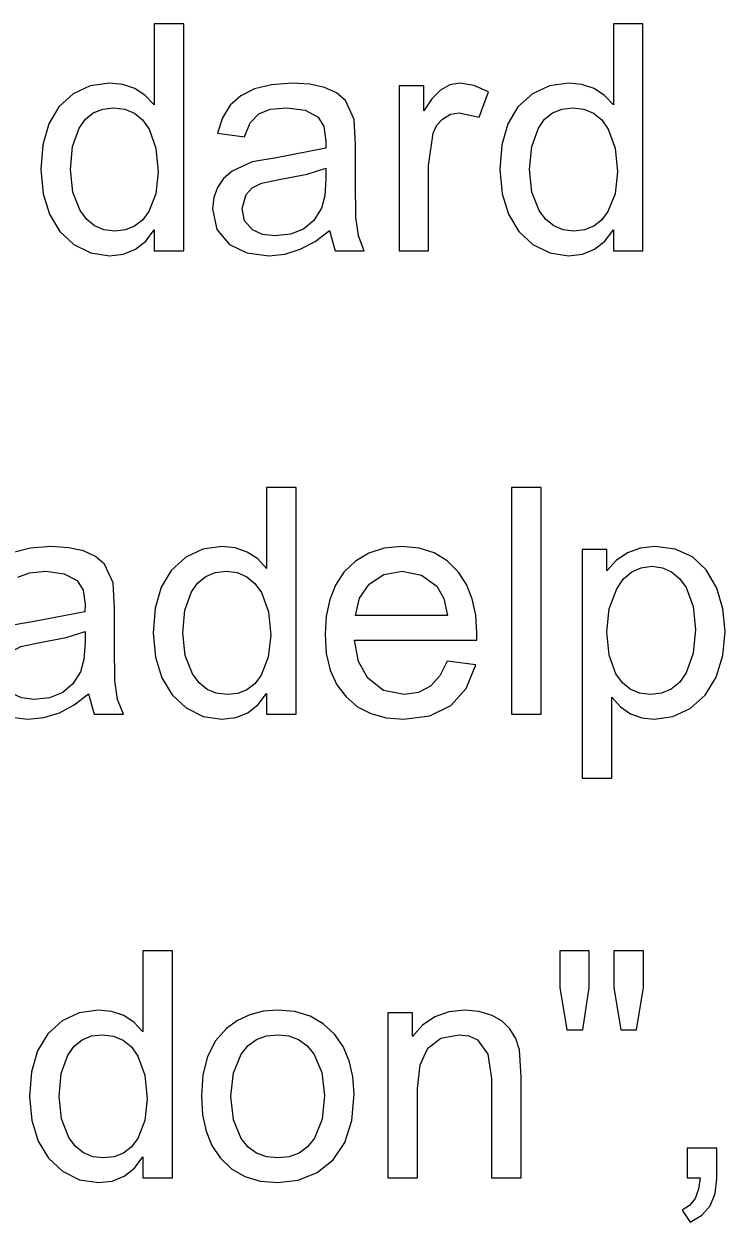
# Model space of a CAD drawing. Extents: x 1001568 to 1002149, y 1840825 to 1841423.
# Drawn here: x 1001896.475 to 1001897.484, y 1841266.6 to 1841268.324 of the extents above; entities that cross this region are included whole.
import ezdxf

# ---------------------------------------------------------------- set-up
doc = ezdxf.new("R2010")
doc.units = 0
doc.layers.add('SIGNS', color=7, linetype='Continuous')

msp = doc.modelspace()

# ---------------------------------------------------------------- linework, layer by layer
at = {"layer": 'SIGNS'}
for points in [[(1001896.6625, 1841267.9976), (1001896.7051, 1841267.9976), (1001896.7051, 1841268.3238), (1001896.6625, 1841268.3238), (1001896.6625, 1841268.2074), (1001896.6497, 1841268.221), (1001896.6347, 1841268.2309), (1001896.6174, 1841268.2368), (1001896.5982, 1841268.2387), (1001896.5706, 1841268.2348), (1001896.5461, 1841268.2233), (1001896.5254, 1841268.2046), (1001896.5108, 1841268.1802), (1001896.5021, 1841268.1501), (1001896.4994, 1841268.1144), (1001896.5026, 1841268.0797), (1001896.5118, 1841268.05), (1001896.5267, 1841268.0255), (1001896.5468, 1841268.0068), (1001896.5712, 1841267.9944), (1001896.5983, 1841267.9905), (1001896.6182, 1841267.9929), (1001896.6356, 1841267.9998), (1001896.6504, 1841268.0113), (1001896.6625, 1841268.0275), (1001896.6625, 1841267.9976)], [(1001897.3231, 1841267.9976), (1001897.3657, 1841267.9976), (1001897.3657, 1841268.3238), (1001897.3231, 1841268.3238), (1001897.3231, 1841268.2074), (1001897.3102, 1841268.221), (1001897.2953, 1841268.2309), (1001897.278, 1841268.2368), (1001897.2587, 1841268.2387), (1001897.2311, 1841268.2348), (1001897.2066, 1841268.2233), (1001897.1859, 1841268.2046), (1001897.1714, 1841268.1802), (1001897.1627, 1841268.1501), (1001897.16, 1841268.1144), (1001897.1632, 1841268.0797), (1001897.1724, 1841268.05), (1001897.1872, 1841268.0255), (1001897.2074, 1841268.0068), (1001897.2318, 1841267.9944), (1001897.2588, 1841267.9905), (1001897.2788, 1841267.9929), (1001897.2962, 1841267.9998), (1001897.3109, 1841268.0113), (1001897.3231, 1841268.0275), (1001897.3231, 1841267.9976)], [(1001896.9148, 1841268.0268), (1001896.9228, 1841267.9976), (1001896.9648, 1841267.9976), (1001896.9564, 1841268.019), (1001896.9524, 1841268.0458), (1001896.9522, 1841268.0965), (1001896.9522, 1841268.1498), (1001896.9502, 1841268.1865), (1001896.9377, 1841268.2137), (1001896.9248, 1841268.2247), (1001896.9076, 1841268.2325), (1001896.8862, 1841268.2372), (1001896.8604, 1841268.2387), (1001896.8312, 1841268.2365), (1001896.8066, 1841268.2304), (1001896.7872, 1841268.2206), (1001896.7719, 1841268.2068), (1001896.7606, 1841268.1889), (1001896.7534, 1841268.1669), (1001896.7922, 1841268.1616), (1001896.8006, 1841268.1817), (1001896.8129, 1841268.1946), (1001896.8296, 1841268.2011), (1001896.8532, 1841268.2033), (1001896.8796, 1841268.1997), (1001896.8985, 1841268.1898), (1001896.9068, 1841268.1761), (1001896.9096, 1841268.1554), (1001896.9094, 1841268.1451), (1001896.8386, 1841268.1314), (1001896.8034, 1841268.1254), (1001896.7748, 1841268.1123), (1001896.7623, 1841268.1013), (1001896.7534, 1841268.0887), (1001896.7481, 1841268.0741), (1001896.7465, 1841268.0578), (1001896.7527, 1841268.0282), (1001896.7709, 1841268.0064), (1001896.796, 1841267.9944), (1001896.8275, 1841267.9905), (1001896.8505, 1841267.9929), (1001896.8727, 1841267.9997), (1001896.8941, 1841268.011), (1001896.9148, 1841268.0268)], [(1001896.542, 1841268.1145), (1001896.5451, 1841268.1474), (1001896.5546, 1841268.1738), (1001896.5636, 1841268.1867), (1001896.5749, 1841268.1959), (1001896.5884, 1841268.2014), (1001896.6041, 1841268.2033), (1001896.6201, 1841268.2013), (1001896.634, 1841268.1955), (1001896.6458, 1841268.1859), (1001896.6553, 1841268.1726), (1001896.6651, 1841268.1451), (1001896.6684, 1841268.1112), (1001896.665, 1841268.0797), (1001896.6549, 1841268.0539), (1001896.6455, 1841268.0415), (1001896.6343, 1841268.0329), (1001896.621, 1841268.0275), (1001896.6058, 1841268.026), (1001896.5902, 1841268.0278), (1001896.5768, 1841268.0334), (1001896.5654, 1841268.0426), (1001896.5559, 1841268.0554), (1001896.5454, 1841268.0821), (1001896.542, 1841268.1145)], [(1001897.2025, 1841268.1145), (1001897.2056, 1841268.1474), (1001897.2152, 1841268.1738), (1001897.2241, 1841268.1867), (1001897.2354, 1841268.1959), (1001897.249, 1841268.2014), (1001897.2647, 1841268.2033), (1001897.2807, 1841268.2013), (1001897.2946, 1841268.1955), (1001897.3064, 1841268.1859), (1001897.3159, 1841268.1726), (1001897.3257, 1841268.1451), (1001897.329, 1841268.1112), (1001897.3255, 1841268.0797), (1001897.3154, 1841268.0539), (1001897.306, 1841268.0415), (1001897.2949, 1841268.0329), (1001897.2815, 1841268.0275), (1001897.2664, 1841268.026), (1001897.2507, 1841268.0278), (1001897.2373, 1841268.0334), (1001897.2259, 1841268.0426), (1001897.2165, 1841268.0554), (1001897.206, 1841268.0821), (1001897.2025, 1841268.1145)], [(1001896.9096, 1841268.1165), (1001896.9096, 1841268.101), (1001896.908, 1841268.0764), (1001896.9032, 1841268.0588), (1001896.8922, 1841268.0413), (1001896.8775, 1841268.0288), (1001896.8588, 1841268.0213), (1001896.8363, 1841268.0189), (1001896.8183, 1841268.0211), (1001896.8038, 1841268.0277), (1001896.7926, 1841268.0407), (1001896.7891, 1841268.0583), (1001896.7946, 1841268.0783), (1001896.8036, 1841268.0879), (1001896.8171, 1841268.0949), (1001896.8448, 1841268.1006), (1001896.8826, 1841268.1078), (1001896.9096, 1841268.1165)], [(1001896.8243, 1841267.3309), (1001896.8668, 1841267.3309), (1001896.8668, 1841267.6572), (1001896.8243, 1841267.6572), (1001896.8243, 1841267.5407), (1001896.8114, 1841267.5543), (1001896.7965, 1841267.5642), (1001896.7792, 1841267.5701), (1001896.7599, 1841267.5721), (1001896.7323, 1841267.5682), (1001896.7078, 1841267.5567), (1001896.6871, 1841267.5379), (1001896.6726, 1841267.5136), (1001896.6638, 1841267.4834), (1001896.6611, 1841267.4477), (1001896.6644, 1841267.4131), (1001896.6736, 1841267.3834), (1001896.6884, 1841267.3589), (1001896.7086, 1841267.3401), (1001896.733, 1841267.3278), (1001896.76, 1841267.3239), (1001896.78, 1841267.3262), (1001896.7973, 1841267.3331), (1001896.8121, 1841267.3447), (1001896.8243, 1841267.3609), (1001896.8243, 1841267.3309)], [(1001896.5682, 1841267.3602), (1001896.5762, 1841267.3309), (1001896.6182, 1841267.3309), (1001896.6098, 1841267.3523), (1001896.6058, 1841267.3791), (1001896.6056, 1841267.4298), (1001896.6056, 1841267.4831), (1001896.6036, 1841267.5199), (1001896.591, 1841267.547), (1001896.5782, 1841267.558), (1001896.561, 1841267.5659), (1001896.5395, 1841267.5705), (1001896.5138, 1841267.5721), (1001896.4846, 1841267.5698), (1001896.4599, 1841267.5637)], [(1001897.0842, 1841267.4073), (1001897.0737, 1841267.3862), (1001897.0599, 1841267.3713), (1001897.0426, 1841267.3623), (1001897.0221, 1841267.3593), (1001896.9924, 1841267.3652), (1001896.9697, 1841267.3829), (1001896.9564, 1841267.407), (1001896.9508, 1841267.4373), (1001897.1266, 1841267.4373), (1001897.1268, 1841267.4481), (1001897.1251, 1841267.4736), (1001897.1201, 1841267.4968), (1001897.1118, 1841267.5173), (1001897.1002, 1841267.5355), (1001897.0841, 1841267.5514), (1001897.0653, 1841267.5629), (1001897.0435, 1841267.5697), (1001897.019, 1841267.5721), (1001896.9936, 1841267.5697), (1001896.9713, 1841267.5628), (1001896.9519, 1841267.5512), (1001896.9355, 1841267.5352), (1001896.9236, 1841267.5168), (1001896.915, 1841267.4958), (1001896.9099, 1841267.4721), (1001896.9083, 1841267.4459), (1001896.9101, 1841267.4184), (1001896.9158, 1841267.3942), (1001896.9252, 1841267.3733), (1001896.9386, 1841267.3558), (1001896.9551, 1841267.3418), (1001896.9744, 1841267.3318), (1001896.9964, 1841267.3259), (1001897.0212, 1841267.3239), (1001897.0591, 1841267.3288), (1001897.0891, 1841267.3434), (1001897.1112, 1841267.3677), (1001897.1255, 1841267.4021), (1001897.0842, 1841267.4073)], [(1001897.2782, 1841267.2388), (1001897.3207, 1841267.2388), (1001897.3207, 1841267.3555), (1001897.3333, 1841267.3416), (1001897.3478, 1841267.3317), (1001897.3639, 1841267.3258), (1001897.382, 1841267.3239), (1001897.4085, 1841267.3278), (1001897.4336, 1841267.3393), (1001897.4551, 1841267.3583), (1001897.4711, 1841267.3843), (1001897.4807, 1841267.4153), (1001897.4838, 1841267.4497), (1001897.4807, 1841267.4825), (1001897.472, 1841267.5121), (1001897.4568, 1841267.5384), (1001897.4369, 1841267.5572), (1001897.4122, 1841267.5684), (1001897.3828, 1841267.5721), (1001897.362, 1841267.5697), (1001897.3435, 1841267.5632), (1001897.3274, 1841267.5522), (1001897.3136, 1841267.5372), (1001897.3136, 1841267.568), (1001897.2782, 1841267.568), (1001897.2782, 1841267.2388)], [(1001896.4662, 1841267.528), (1001896.483, 1841267.5345), (1001896.5066, 1841267.5366), (1001896.533, 1841267.5331), (1001896.5518, 1841267.5231), (1001896.5601, 1841267.5095), (1001896.563, 1841267.4887), (1001896.5628, 1841267.4784), (1001896.492, 1841267.4647), (1001896.4567, 1841267.4587)], [(1001896.7037, 1841267.4479), (1001896.7068, 1841267.4808), (1001896.7164, 1841267.5071), (1001896.7253, 1841267.52), (1001896.7366, 1841267.5292), (1001896.7501, 1841267.5347), (1001896.7659, 1841267.5366), (1001896.7818, 1841267.5346), (1001896.7958, 1841267.5288), (1001896.8075, 1841267.5192), (1001896.8171, 1841267.5059), (1001896.8268, 1841267.4784), (1001896.8302, 1841267.4445), (1001896.8267, 1841267.4131), (1001896.8166, 1841267.3872), (1001896.8072, 1841267.3748), (1001896.796, 1841267.3662), (1001896.7827, 1841267.3609), (1001896.7676, 1841267.3593), (1001896.7519, 1841267.3612), (1001896.7385, 1841267.3667), (1001896.7271, 1841267.3759), (1001896.7177, 1841267.3888), (1001896.7072, 1841267.4155), (1001896.7037, 1841267.4479)], [(1001896.952, 1841267.4728), (1001896.9579, 1841267.4979), (1001896.9717, 1841267.5182), (1001896.9928, 1841267.532), (1001897.0194, 1841267.5366), (1001897.0471, 1841267.5311), (1001897.0691, 1841267.5149), (1001897.0792, 1841267.4972), (1001897.0844, 1841267.4728), (1001896.952, 1841267.4728)], [(1001897.3136, 1841267.4494), (1001897.3172, 1841267.4825), (1001897.328, 1841267.5113), (1001897.3378, 1841267.5255), (1001897.3495, 1841267.5357), (1001897.3631, 1841267.5417), (1001897.3784, 1841267.5437), (1001897.3936, 1841267.5416), (1001897.407, 1841267.5359), (1001897.4183, 1841267.5263), (1001897.4277, 1841267.5131), (1001897.4378, 1841267.4857), (1001897.4413, 1841267.4527), (1001897.4378, 1841267.4186), (1001897.4277, 1841267.3906), (1001897.4181, 1841267.3767), (1001897.4064, 1841267.367), (1001897.3925, 1841267.3611), (1001897.3767, 1841267.3593), (1001897.3609, 1841267.3612), (1001897.3475, 1841267.3668), (1001897.3361, 1841267.3762), (1001897.3269, 1841267.3892), (1001897.3169, 1841267.4159), (1001897.3136, 1841267.4494)], [(1001896.563, 1841267.4498), (1001896.563, 1841267.4343), (1001896.5613, 1841267.4097), (1001896.5566, 1841267.3921), (1001896.5456, 1841267.3746), (1001896.5309, 1841267.3622), (1001896.5121, 1841267.3546), (1001896.4896, 1841267.3522), (1001896.4717, 1841267.3544), (1001896.4572, 1841267.3611), (1001896.446, 1841267.374), (1001896.4424, 1841267.3917), (1001896.448, 1841267.4116), (1001896.457, 1841267.4212), (1001896.4705, 1841267.4282), (1001896.4982, 1841267.4339), (1001896.5359, 1841267.4412), (1001896.563, 1841267.4498)], [(1001896.4493, 1841267.3278), (1001896.4809, 1841267.3239), (1001896.5038, 1841267.3262), (1001896.5261, 1841267.333), (1001896.5475, 1841267.3443), (1001896.5682, 1841267.3602)], [(1001896.6464, 1841266.6643), (1001896.689, 1841266.6643), (1001896.689, 1841266.9905), (1001896.6464, 1841266.9905), (1001896.6464, 1841266.874), (1001896.6336, 1841266.8877), (1001896.6186, 1841266.8975), (1001896.6013, 1841266.9034), (1001896.582, 1841266.9054), (1001896.5545, 1841266.9015), (1001896.53, 1841266.89), (1001896.5093, 1841266.8713), (1001896.4947, 1841266.8469), (1001896.486, 1841266.8167), (1001896.4833, 1841266.7811), (1001896.4865, 1841266.7464), (1001896.4957, 1841266.7167), (1001896.5106, 1841266.6922), (1001896.5307, 1841266.6735), (1001896.5551, 1841266.6611), (1001896.5822, 1841266.6572), (1001896.6021, 1841266.6595), (1001896.6195, 1841266.6665), (1001896.6343, 1841266.678), (1001896.6464, 1841266.6942), (1001896.6464, 1841266.6643)], [(1001896.7304, 1841266.7813), (1001896.7321, 1841266.7549), (1001896.7372, 1841266.7314), (1001896.7456, 1841266.7106), (1001896.7575, 1841266.6927), (1001896.7735, 1841266.677), (1001896.7928, 1841266.6659), (1001896.815, 1841266.6593), (1001896.8404, 1841266.6572), (1001896.8698, 1841266.6609), (1001896.8969, 1841266.6717), (1001896.9202, 1841266.6899), (1001896.9369, 1841266.7148), (1001896.9468, 1841266.7463), (1001896.9503, 1841266.7846), (1001896.9485, 1841266.8097), (1001896.9432, 1841266.8326), (1001896.9343, 1841266.8529), (1001896.922, 1841266.8707), (1001896.9056, 1841266.8858), (1001896.8867, 1841266.8966), (1001896.8648, 1841266.9032), (1001896.8404, 1841266.9054), (1001896.8193, 1841266.9037), (1001896.8, 1841266.8987), (1001896.7824, 1841266.8904), (1001896.7667, 1841266.879), (1001896.7507, 1841266.8609), (1001896.7394, 1841266.8386), (1001896.7326, 1841266.812), (1001896.7304, 1841266.7813)], [(1001896.5259, 1841266.7812), (1001896.5289, 1841266.8141), (1001896.5385, 1841266.8405), (1001896.5475, 1841266.8533), (1001896.5588, 1841266.8625), (1001896.5723, 1841266.8681), (1001896.588, 1841266.8699), (1001896.604, 1841266.8679), (1001896.6179, 1841266.8622), (1001896.6297, 1841266.8526), (1001896.6392, 1841266.8393), (1001896.649, 1841266.8117), (1001896.6523, 1841266.7778), (1001896.6489, 1841266.7464), (1001896.6388, 1841266.7206), (1001896.6294, 1841266.7081), (1001896.6182, 1841266.6995), (1001896.6049, 1841266.6942), (1001896.5897, 1841266.6926), (1001896.5741, 1841266.6945), (1001896.5606, 1841266.7), (1001896.5492, 1841266.7092), (1001896.5398, 1841266.7221), (1001896.5293, 1841266.7488), (1001896.5259, 1841266.7812)], [(1001896.773, 1841266.7814), (1001896.7766, 1841266.8151), (1001896.7878, 1841266.842), (1001896.7977, 1841266.8542), (1001896.8097, 1841266.863), (1001896.8239, 1841266.8682), (1001896.8404, 1841266.8699), (1001896.8563, 1841266.8682), (1001896.8703, 1841266.8631), (1001896.8823, 1841266.8544), (1001896.8924, 1841266.8425), (1001896.9038, 1841266.8156), (1001896.9077, 1841266.7827), (1001896.9041, 1841266.7485), (1001896.8931, 1841266.7212), (1001896.8831, 1841266.7086), (1001896.871, 1841266.6996), (1001896.8567, 1841266.6943), (1001896.8404, 1841266.6926), (1001896.8239, 1841266.6944), (1001896.8097, 1841266.6997), (1001896.7977, 1841266.7084), (1001896.7878, 1841266.7206), (1001896.7766, 1841266.7474), (1001896.773, 1841266.7814)]]:
    msp.add_lwpolyline(points, dxfattribs=at)
for points in [[(1001897.0149, 1841267.9976), (1001897.0574, 1841267.9976), (1001897.0574, 1841268.1203), (1001897.064, 1841268.1666), (1001897.0693, 1841268.1782), (1001897.0772, 1841268.1871), (1001897.0889, 1841268.1939), (1001897.1015, 1841268.1962), (1001897.1301, 1841268.1898), (1001897.1437, 1841268.2261), (1001897.1225, 1841268.2355), (1001897.1021, 1841268.2387), (1001897.0879, 1841268.2362), (1001897.0746, 1841268.2287), (1001897.062, 1841268.2161), (1001897.0503, 1841268.1987), (1001897.0503, 1841268.2346), (1001897.0149, 1841268.2346)], [(1001897.1766, 1841267.3309), (1001897.2192, 1841267.3309), (1001897.2192, 1841267.6572), (1001897.1766, 1841267.6572)], [(1001897.2563, 1841266.877), (1001897.2791, 1841266.877), (1001897.2884, 1841266.938), (1001897.2884, 1841266.9905), (1001897.2459, 1841266.9905), (1001897.2459, 1841266.938)], [(1001897.3341, 1841266.877), (1001897.3565, 1841266.877), (1001897.3664, 1841266.938), (1001897.3664, 1841266.9905), (1001897.3239, 1841266.9905), (1001897.3239, 1841266.938)], [(1001896.9988, 1841266.6643), (1001897.0413, 1841266.6643), (1001897.0413, 1841266.7926), (1001897.045, 1841266.8264), (1001897.0562, 1841266.8506), (1001897.0748, 1841266.865), (1001897.101, 1841266.8699), (1001897.1151, 1841266.8681), (1001897.1275, 1841266.8626), (1001897.1426, 1841266.8421), (1001897.1477, 1841266.8071), (1001897.1477, 1841266.6643), (1001897.1903, 1841266.6643), (1001897.1903, 1841266.8092), (1001897.188, 1841266.8481), (1001897.1828, 1841266.8646), (1001897.1744, 1841266.8785), (1001897.163, 1841266.8894), (1001897.1486, 1841266.8976), (1001897.1295, 1841266.9034), (1001897.1095, 1841266.9054), (1001897.0863, 1841266.9028), (1001897.0661, 1841266.8958), (1001897.0486, 1841266.8839), (1001897.0342, 1841266.8676), (1001897.0342, 1841266.9013), (1001896.9988, 1841266.9013)], [(1001897.4294, 1841266.6643), (1001897.4478, 1841266.6643), (1001897.4457, 1841266.6476), (1001897.4408, 1841266.6342), (1001897.4329, 1841266.6241), (1001897.4223, 1841266.6174), (1001897.4337, 1841266.6005), (1001897.4503, 1841266.6103), (1001897.4623, 1841266.624), (1001897.4695, 1841266.6414), (1001897.4719, 1841266.6627), (1001897.4719, 1841266.7068), (1001897.4294, 1841266.7068)]]:
    msp.add_lwpolyline(points, close=True, dxfattribs=at)

doc.saveas('drawing.dxf')
